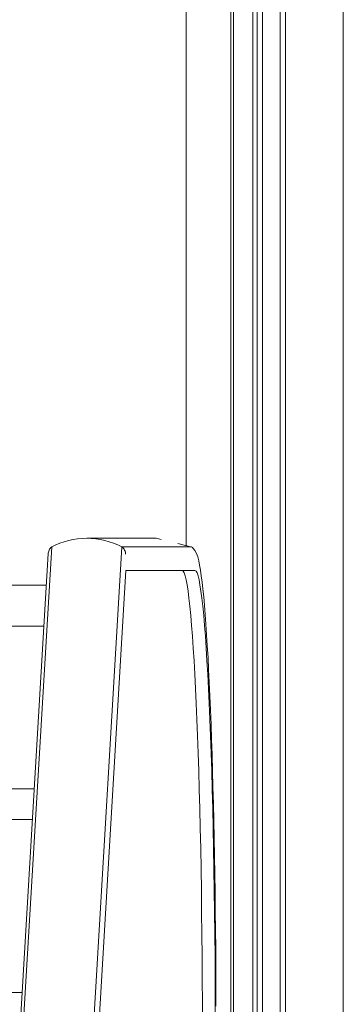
# Model space of a CAD drawing. Header units: inches. Extents: x 424 to 2043, y -237 to 445.
# Tile 811 of 965: x 865.714 to 866.032, y 221.186 to 222.153. Entities that reach past the tile are written whole.
import ezdxf

# ---------------------------------------------------------------- set-up
doc = ezdxf.new("R2010")
doc.units = ezdxf.units.IN
doc.header["$MEASUREMENT"] = 0
for name, color, linetype, lineweight in [('A-DOOR', 31, 'Continuous', 9), ('A-FLOR-HRAL', 11, 'Continuous', 9), ('A-GENM', 13, 'Continuous', 9), ('A-WALL', 113, 'Continuous', 9)]:
    doc.layers.add(name, color=color, linetype=linetype, lineweight=lineweight)

# ---------------------------------------------------------------- blocks, each defined once
blk = doc.blocks.new('Escalator - Escalator-177640-Section 1')
at = {"layer": 'A-GENM'}
for p, q in [((-111.03836, 6.54621), (-111.10676, 6.54621)), ((-111.03836, 6.54621), (-111.0337, 6.54506)), ((-111.37374, 2.62824), (-111.14116, 6.53766)), ((-111.30521, 2.61969), (-111.07212, 6.53766)), ((-111.07212, 6.53766), (-111.00384, 6.53766)), ((-111.01722, 6.54097), (-111.00336, 6.53753)), ((-111.14458, 6.53118), (-111.37678, 2.62824)), ((-111.30133, 2.59643), (-111.06824, 6.5144)), ((-111.06824, 6.5144), (-111.0003, 6.5144))]:
    blk.add_line(p, q, dxfattribs=at)
at = {"layer": 'A-GENM', "flags": 128}
blk.add_lwpolyline([(-110.97965, 6.08677), (-110.97971, 6.10565), (-110.97981, 6.12446), (-110.97995, 6.14316), (-110.98012, 6.16172), (-110.98031, 6.18011), (-110.98054, 6.19831), (-110.98081, 6.21628), (-110.9811, 6.234), (-110.98143, 6.25144), (-110.98178, 6.26857), (-110.98216, 6.28536), (-110.98258, 6.30178), (-110.98302, 6.31782), (-110.98349, 6.33344), (-110.98399, 6.34862), (-110.98451, 6.36334), (-110.98506, 6.37757), (-110.98563, 6.39129), (-110.98623, 6.40448), (-110.98685, 6.41711), (-110.98749, 6.42918), (-110.98815, 6.44065), (-110.98883, 6.45152), (-110.98953, 6.46176), (-110.99025, 6.47137), (-110.99099, 6.48032), (-110.99174, 6.48861), (-110.99251, 6.49622), (-110.9933, 6.50316), (-110.9941, 6.50941), (-110.99492, 6.51498), (-110.99576, 6.51989), (-110.99665, 6.52415), (-110.9976, 6.52784), (-110.9987, 6.53109), (-111.00029, 6.53424), (-111.00315, 6.5374)], dxfattribs=at)
at = {"layer": 'A-GENM'}
for centre in [(-111.01299, 6.0572), (-111.0003, 6.0572)]:
    blk.add_ellipse(centre, major_axis=(0, 0.4572), ratio=0.043708, start_param=3.183688, end_param=6.283185, dxfattribs=at)
for points in [[(-111.14116, 6.53766), (-111.13065, 6.54325), (-111.1068, 6.54917), (-111.08279, 6.54325), (-111.07212, 6.53766)], [(-111.1446, 6.53051), (-111.14461, 6.5312), (-111.14447, 6.53258), (-111.14379, 6.53454), (-111.14269, 6.53628), (-111.1417, 6.53724), (-111.14116, 6.53766)], [(-111.07212, 6.53766), (-111.07156, 6.53724), (-111.07055, 6.53628), (-111.06939, 6.53454), (-111.06866, 6.53258), (-111.06848, 6.5312), (-111.06847, 6.53051)]]:
    blk.add_open_spline(points, degree=3, dxfattribs=at)
blk = doc.blocks.new('Railing - Railing-185991-Section 1')
at = {"layer": 'A-FLOR-HRAL'}
for p, q in [((-111.14632, 6.5), (-119.66777, 6.5)), ((-119.66777, 6.46), (-111.1487, 6.46)), ((-111.15819, 6.3), (-119.66777, 6.3)), ((-119.66777, 6.27), (-111.15997, 6.27)), ((-111.17006, 6.1), (-119.66777, 6.1))]:
    blk.add_line(p, q, dxfattribs=at)
blk = doc.blocks.new('5-panel_Bi-fold_external_door_10806 - Type 1-V64-Section 1')
at = {"layer": 'A-DOOR'}
for p, q in [((-111.00882, 8.4), (-111.00882, 6.53956)), ((-110.9649, 8.4), (-110.9649, 5.6024)), ((-110.96253, 8.3372), (-110.96253, 5.6024)), ((-110.94337, 5.6024), (-110.94337, 8.3372)), ((-110.91658, 5.6024), (-110.91658, 8.3372)), ((-110.91127, 5.60159), (-110.91127, 8.3372)), ((-110.85442, 5.60159), (-110.85442, 8.3372)), ((-110.93914, 8.25), (-110.93914, 5.685)), ((-110.9339, 5.685), (-110.9339, 8.25))]:
    blk.add_line(p, q, dxfattribs=at)

msp = doc.modelspace()

# ---------------------------------------------------------------- linework, layer by layer
at = {"layer": 'A-WALL'}
msp.add_line((865.87772, 221.63677), (865.87772, 223.49721), dxfattribs=at)

# ---------------------------------------------------------------- block references
at = {"layer": 'A-DOOR'}
msp.add_blockref('5-panel_Bi-fold_external_door_10806 - Type 1-V64-Section 1', (976.88654, 215.09721), dxfattribs=at)
at = {"layer": 'A-FLOR-HRAL'}
msp.add_blockref('Railing - Railing-185991-Section 1', (976.88654, 215.09721), dxfattribs=at)
at = {"layer": 'A-GENM'}
msp.add_blockref('Escalator - Escalator-177640-Section 1', (976.88654, 215.09721), dxfattribs=at)

doc.saveas('drawing.dxf')
